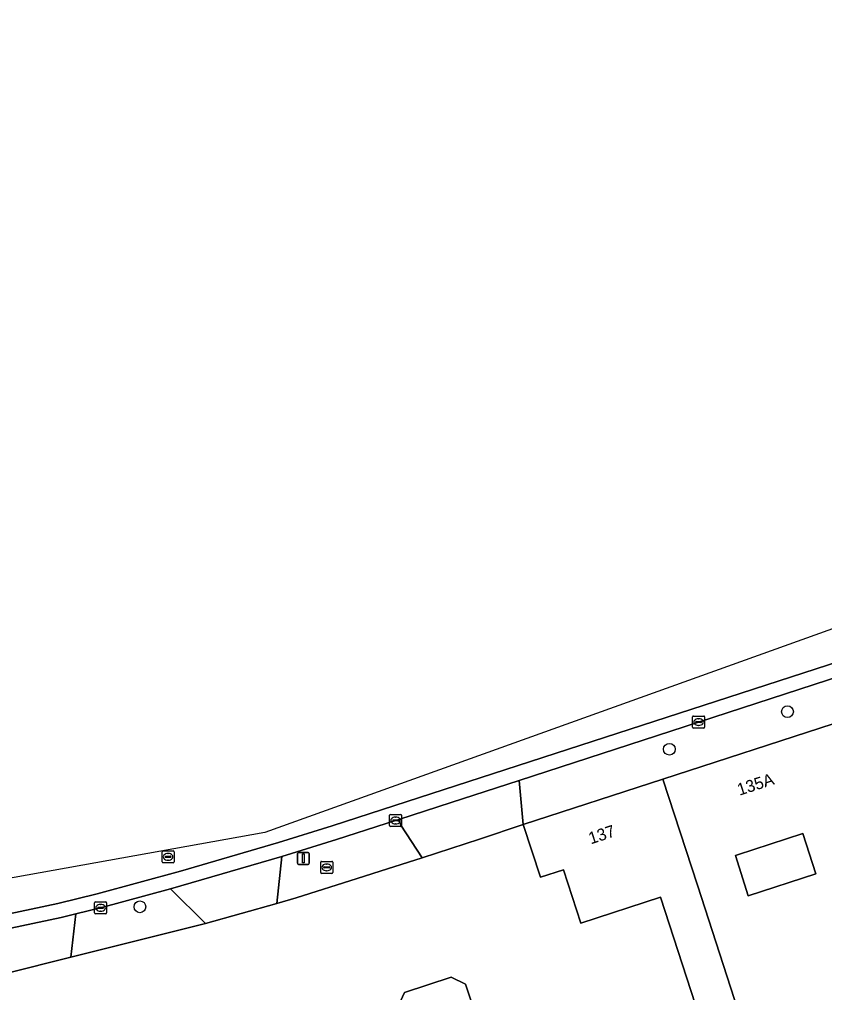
# Model space of a CAD drawing. Extents: x 157692 to 159674, y 381452 to 383291.
# Drawn here: x 159278.5 to 159345.6, y 382901.9 to 382983 of the extents above; entities that cross this region are included whole.
import ezdxf

# ---------------------------------------------------------------- set-up
doc = ezdxf.new("R2010")
doc.units = 0
for name, color, linetype in [('IMGEO_Boom', 7, 'Continuous'), ('IMGEO_Brandkraan', 7, 'Continuous'), ('IMGEO_Erf', 7, 'Continuous'), ('IMGEO_Kolk', 7, 'Continuous'), ('IMGEO_Lichtmast', 7, 'Continuous'), ('IMGEO_Pand', 7, 'Continuous'), ('IMGEO_Pand_nummerreeks', 7, 'Continuous'), ('IMGEO_Rijbaan_lokaal_gesloten', 7, 'Continuous'), ('IMGEO_Rioolput', 7, 'Continuous'), ('IMGEO_Terreindeel_open', 7, 'Continuous'), ('IMGEO_Voetpad_open', 7, 'Continuous')]:
    doc.layers.add(name, color=color, linetype=linetype)

msp = doc.modelspace()

# ---------------------------------------------------------------- linework, layer by layer
at = {"layer": 'IMGEO_Boom'}
for centre in [(159342.468, 382925.317), (159332.641, 382922.193), (159288.565, 382909.072)]:
    msp.add_circle(centre, 0.489, dxfattribs=at)
at = {"layer": 'IMGEO_Brandkraan'}
for p, q in [((159303.689, 382912.854), (159304.541, 382912.854)), ((159303.614, 382911.928), (159303.614, 382912.78)), ((159303.873, 382912.348), (159303.873, 382912.36)), ((159304.311, 382912.311), (159303.913, 382912.311)), ((159303.916, 382912.397), (159304.314, 382912.397)), ((159304.125, 382912.074), (159304.1, 382912.074)), ((159304.102, 382912.634), (159304.127, 382912.634)), ((159304.357, 382912.36), (159304.357, 382912.348)), ((159304.615, 382912.78), (159304.615, 382911.928)), ((159304.541, 382911.854), (159303.689, 382911.854))]:
    msp.add_line(p, q, dxfattribs=at)
for points in [[(159303.689, 382912.854), (159304.541, 382912.854)], [(159303.614, 382911.928), (159303.614, 382912.78)], [(159304.615, 382912.78), (159304.615, 382911.928)], [(159304.541, 382911.854), (159303.689, 382911.854)]]:
    msp.add_lwpolyline(points, dxfattribs=at)
for centre, radius, start, end in [((159303.691, 382912.778), 0.0765, 91.55205, 178.44795), ((159303.691, 382912.778), 0.0765, 91.55205, 178.44795), ((159304.539, 382912.778), 0.0765, 1.55205, 88.44795), ((159304.539, 382912.778), 0.0765, 1.55205, 88.44795), ((159303.913, 382912.357), 0.0403, 85.87752, 175.75265), ((159303.91, 382912.347), 0.0366, 178.93798, 274.71019), ((159304.314, 382912.354), 0.043, 264.86636, 352.45326), ((159304.318, 382912.359), 0.0386, 1.73085, 96.63898), ((159303.691, 382911.93), 0.0765, 181.55205, 268.44795), ((159303.691, 382911.93), 0.0765, 181.55205, 268.44795), ((159304.539, 382911.93), 0.0765, 271.55205, 358.44795), ((159304.539, 382911.93), 0.0765, 271.55205, 358.44795)]:
    msp.add_arc(centre, radius, start, end, dxfattribs=at)
for centre, major_axis, ratio, start_param, end_param in [((159304.101, 382912.354), (-0.387, 0.002), 0.722429, 4.712389, 7.853982), ((159304.126, 382912.354), (-0.39, 0.002), 0.717154, 1.570796, 4.712389)]:
    msp.add_ellipse(centre, major_axis=major_axis, ratio=ratio, start_param=start_param, end_param=end_param, dxfattribs=at)
at = {"layer": 'IMGEO_Erf'}
for points in [[(159334.811, 382900.896), (159331.894, 382909.875), (159325.259, 382907.72), (159323.82, 382912.148), (159321.906, 382911.526), (159320.478, 382915.92), (159316.836, 382914.697), (159312.053, 382913.157), (159309.172, 382912.229), (159306.66, 382911.428), (159301.579, 382909.807), (159299.958, 382909.349), (159294.025, 382907.673), (159282.824, 382904.869), (159277.42, 382903.527)], [(159310.055, 382900.798), (159310.594, 382901.937), (159314.471, 382903.211), (159315.672, 382902.622), (159317.569, 382896.851)]]:
    msp.add_lwpolyline(points, dxfattribs=at)
at = {"layer": 'IMGEO_Kolk'}
for p, q in [((159334.573, 382924.027), (159334.573, 382924.879)), ((159334.648, 382924.953), (159335.5, 382924.953)), ((159334.832, 382924.447), (159334.832, 382924.459)), ((159335.27, 382924.41), (159334.872, 382924.41)), ((159334.875, 382924.496), (159335.273, 382924.496)), ((159335.084, 382924.173), (159335.059, 382924.173)), ((159335.061, 382924.733), (159335.086, 382924.733)), ((159335.316, 382924.459), (159335.316, 382924.447)), ((159335.574, 382924.879), (159335.574, 382924.027)), ((159335.5, 382923.953), (159334.648, 382923.953)), ((159309.351, 382915.836), (159309.351, 382916.688)), ((159309.426, 382916.762), (159310.278, 382916.762)), ((159309.61, 382916.256), (159309.61, 382916.268)), ((159310.048, 382916.219), (159309.65, 382916.219)), ((159309.653, 382916.305), (159310.051, 382916.305)), ((159309.839, 382916.542), (159309.864, 382916.542)), ((159310.094, 382916.268), (159310.094, 382916.256)), ((159310.352, 382916.688), (159310.352, 382915.836)), ((159310.278, 382915.762), (159309.426, 382915.762)), ((159309.862, 382915.982), (159309.837, 382915.982)), ((159284.794, 382908.561), (159284.794, 382909.413)), ((159284.869, 382909.487), (159285.721, 382909.487)), ((159285.053, 382908.981), (159285.053, 382908.993)), ((159285.491, 382908.944), (159285.093, 382908.944)), ((159285.096, 382909.03), (159285.494, 382909.03)), ((159285.282, 382909.267), (159285.307, 382909.267)), ((159285.537, 382908.993), (159285.537, 382908.981)), ((159285.795, 382909.413), (159285.795, 382908.561)), ((159285.721, 382908.487), (159284.869, 382908.487)), ((159285.305, 382908.707), (159285.28, 382908.707))]:
    msp.add_line(p, q, dxfattribs=at)
for points in [[(159334.573, 382924.027), (159334.573, 382924.879)], [(159334.648, 382924.953), (159335.5, 382924.953)], [(159335.574, 382924.879), (159335.574, 382924.027)], [(159335.5, 382923.953), (159334.648, 382923.953)], [(159309.351, 382915.836), (159309.351, 382916.688)], [(159309.426, 382916.762), (159310.278, 382916.762)], [(159310.352, 382916.688), (159310.352, 382915.836)], [(159310.278, 382915.762), (159309.426, 382915.762)], [(159284.794, 382908.561), (159284.794, 382909.413)], [(159284.869, 382909.487), (159285.721, 382909.487)], [(159285.795, 382909.413), (159285.795, 382908.561)], [(159285.721, 382908.487), (159284.869, 382908.487)]]:
    msp.add_lwpolyline(points, dxfattribs=at)
for centre, radius, start, end in [((159334.65, 382924.877), 0.0765, 91.55205, 178.44795), ((159334.65, 382924.877), 0.0765, 91.55205, 178.44795), ((159334.872, 382924.456), 0.0403, 85.87752, 175.75265), ((159334.869, 382924.446), 0.0366, 178.93798, 274.71019), ((159335.273, 382924.453), 0.043, 264.86636, 352.45326), ((159335.277, 382924.458), 0.0386, 1.73085, 96.63898), ((159335.498, 382924.877), 0.0765, 1.55205, 88.44795), ((159335.498, 382924.877), 0.0765, 1.55205, 88.44795), ((159334.65, 382924.029), 0.0765, 181.55205, 268.44795), ((159334.65, 382924.029), 0.0765, 181.55205, 268.44795), ((159335.498, 382924.029), 0.0765, 271.55205, 358.44795), ((159335.498, 382924.029), 0.0765, 271.55205, 358.44795), ((159309.428, 382916.686), 0.0765, 91.55205, 178.44795), ((159309.428, 382916.686), 0.0765, 91.55205, 178.44795), ((159309.65, 382916.265), 0.0403, 85.87752, 175.75265), ((159309.647, 382916.255), 0.0366, 178.93798, 274.71019), ((159310.051, 382916.262), 0.043, 264.86636, 352.45326), ((159310.055, 382916.267), 0.0386, 1.73085, 96.63898), ((159310.276, 382916.686), 0.0765, 1.55205, 88.44795), ((159310.276, 382916.686), 0.0765, 1.55205, 88.44795), ((159309.428, 382915.838), 0.0765, 181.55205, 268.44795), ((159309.428, 382915.838), 0.0765, 181.55205, 268.44795), ((159310.276, 382915.838), 0.0765, 271.55205, 358.44795), ((159310.276, 382915.838), 0.0765, 271.55205, 358.44795), ((159284.871, 382909.411), 0.0765, 91.55205, 178.44795), ((159284.871, 382909.411), 0.0765, 91.55205, 178.44795), ((159285.093, 382908.99), 0.0403, 85.87752, 175.75265), ((159285.09, 382908.98), 0.0366, 178.93798, 274.71019), ((159285.494, 382908.987), 0.043, 264.86636, 352.45326), ((159285.498, 382908.992), 0.0386, 1.73085, 96.63898), ((159285.719, 382909.411), 0.0765, 1.55205, 88.44795), ((159285.719, 382909.411), 0.0765, 1.55205, 88.44795), ((159284.871, 382908.563), 0.0765, 181.55205, 268.44795), ((159284.871, 382908.563), 0.0765, 181.55205, 268.44795), ((159285.719, 382908.563), 0.0765, 271.55205, 358.44795), ((159285.719, 382908.563), 0.0765, 271.55205, 358.44795)]:
    msp.add_arc(centre, radius, start, end, dxfattribs=at)
for centre, major_axis, ratio, start_param, end_param in [((159335.06, 382924.453), (-0.387, 0.002), 0.722429, 4.712389, 7.853982), ((159335.085, 382924.453), (-0.39, 0.002), 0.717154, 1.570796, 4.712389), ((159309.838, 382916.262), (-0.387, 0.002), 0.722429, 4.712389, 7.853982), ((159309.863, 382916.262), (-0.39, 0.002), 0.717154, 1.570796, 4.712389), ((159285.281, 382908.987), (-0.387, 0.002), 0.722429, 4.712389, 7.853982), ((159285.306, 382908.987), (-0.39, 0.002), 0.717154, 1.570796, 4.712389)]:
    msp.add_ellipse(centre, major_axis=major_axis, ratio=ratio, start_param=start_param, end_param=end_param, dxfattribs=at)
at = {"layer": 'IMGEO_Lichtmast'}
for p, q in [((159301.671, 382912.696), (159301.671, 382913.496)), ((159301.671, 382913.496), (159301.671, 382912.696)), ((159301.771, 382913.596), (159302.561, 382913.596)), ((159302.561, 382913.596), (159301.771, 382913.596)), ((159302.661, 382913.496), (159302.661, 382912.696)), ((159302.661, 382912.696), (159302.661, 382913.496)), ((159302.561, 382912.596), (159301.771, 382912.596)), ((159301.771, 382912.596), (159302.561, 382912.596))]:
    msp.add_line(p, q, dxfattribs=at)
msp.add_lwpolyline([(159302.091, 382913.471), (159302.241, 382913.471), (159302.241, 382912.721), (159302.091, 382912.721), (159302.091, 382913.471)], dxfattribs=at)
for centre, start, end in [((159301.771, 382913.496), 90, 180), ((159301.771, 382913.496), 90, 180), ((159302.561, 382913.496), 0, 90), ((159302.561, 382913.496), 360, 90), ((159301.771, 382912.696), 180, 270), ((159301.771, 382912.696), 180, 270), ((159302.561, 382912.696), 270, 0), ((159302.561, 382912.696), 270, 0)]:
    msp.add_arc(centre, 0.1, start, end, dxfattribs=at)
at = {"layer": 'IMGEO_Pand'}
for points in [[(159346.276, 382924.301), (159332.098, 382919.695), (159334.968, 382910.882), (159338.969, 382898.531), (159350.775, 382862.572), (159364.861, 382866.995)], [(159321.906, 382911.526), (159323.82, 382912.148), (159325.259, 382907.72), (159331.894, 382909.875), (159334.811, 382900.896), (159328.561, 382898.865), (159327.254, 382898.44), (159328.082, 382895.891), (159328.257, 382895.352), (159333.517, 382897.061), (159333.611, 382896.772), (159338.969, 382898.531), (159334.968, 382910.882), (159332.098, 382919.695), (159320.478, 382915.92)], [(159338.154, 382913.349), (159338.315, 382913.401), (159343.744, 382915.165), (159344.829, 382911.824), (159339.198, 382909.995)], [(159321.512, 382898.147), (159317.569, 382896.851), (159315.672, 382902.622), (159314.471, 382903.211), (159310.594, 382901.937), (159310.055, 382900.798), (159319.552, 382872.076), (159329.214, 382875.215)]]:
    msp.add_lwpolyline(points, close=True, dxfattribs=at)
at = {"layer": 'IMGEO_Rijbaan_lokaal_gesloten'}
for points in [[(159490.342, 382975.324), (159487.584, 382982.952), (159298.955, 382915.255), (159235.574, 382903.887), (159182.177, 382904.717)], [(159182.177, 382904.717), (159182.177, 382904.717), (159181.882, 382901.605), (159187.215, 382901.109), (159192.99, 382900.695), (159199.519, 382900.374), (159202.896, 382900.358), (159207.891, 382900.486), (159213.944, 382900.757), (159228.238, 382901.592), (159238.876, 382902.432), (159249.93, 382903.657), (159264.009, 382905.712), (159267.856, 382906.411), (159281.746, 382909.36), (159284.996, 382910.149), (159291.943, 382912.032), (159300.113, 382914.423), (159304.58, 382915.812), (159393.282, 382944.582), (159407.967, 382949.622), (159419.048, 382954.586), (159419.031, 382955.017)], [(159393.282, 382944.582), (159304.58, 382915.812), (159300.113, 382914.423), (159291.943, 382912.032), (159284.996, 382910.149), (159281.746, 382909.36), (159267.856, 382906.411)], [(159269.267, 382905.483), (159282.012, 382908.19), (159283.247, 382908.49), (159285.295, 382908.988), (159291.107, 382910.563), (159300.375, 382913.249), (159304.943, 382914.668), (159309.078, 382916.007), (159309.853, 382916.263), (159310.11, 382916.347), (159314.465, 382917.761), (159320.122, 382919.598), (159335.074, 382924.454), (159347.067, 382928.362)]]:
    msp.add_lwpolyline(points, dxfattribs=at)
at = {"layer": 'IMGEO_Rioolput'}
for p, q in [((159290.414, 382912.807), (159290.414, 382913.659)), ((159290.489, 382913.733), (159291.341, 382913.733)), ((159291.415, 382913.659), (159291.415, 382912.807)), ((159290.673, 382913.227), (159290.673, 382913.239)), ((159291.111, 382913.19), (159290.713, 382913.19)), ((159290.716, 382913.276), (159291.114, 382913.276)), ((159290.925, 382912.953), (159290.9, 382912.953)), ((159290.902, 382913.513), (159290.927, 382913.513)), ((159291.157, 382913.239), (159291.157, 382913.227)), ((159291.341, 382912.733), (159290.489, 382912.733))]:
    msp.add_line(p, q, dxfattribs=at)
for points in [[(159290.414, 382912.807), (159290.414, 382913.659)], [(159290.489, 382913.733), (159291.341, 382913.733)], [(159291.415, 382913.659), (159291.415, 382912.807)], [(159291.341, 382912.733), (159290.489, 382912.733)]]:
    msp.add_lwpolyline(points, dxfattribs=at)
for centre, radius, start, end in [((159290.491, 382913.657), 0.0765, 91.55205, 178.44795), ((159290.491, 382913.657), 0.0765, 91.55205, 178.44795), ((159291.339, 382913.657), 0.0765, 1.55205, 88.44795), ((159291.339, 382913.657), 0.0765, 1.55205, 88.44795), ((159290.713, 382913.236), 0.0403, 85.87752, 175.75265), ((159290.71, 382913.226), 0.0366, 178.93798, 274.71019), ((159291.114, 382913.233), 0.043, 264.86636, 352.45326), ((159291.118, 382913.238), 0.0386, 1.73085, 96.63898), ((159290.491, 382912.809), 0.0765, 181.55205, 268.44795), ((159290.491, 382912.809), 0.0765, 181.55205, 268.44795), ((159291.339, 382912.809), 0.0765, 271.55205, 358.44795), ((159291.339, 382912.809), 0.0765, 271.55205, 358.44795)]:
    msp.add_arc(centre, radius, start, end, dxfattribs=at)
for centre, major_axis, ratio, start_param, end_param in [((159290.901, 382913.233), (-0.387, 0.002), 0.722429, 4.712389, 7.853982), ((159290.926, 382913.233), (-0.39, 0.002), 0.717154, 1.570796, 4.712389)]:
    msp.add_ellipse(centre, major_axis=major_axis, ratio=ratio, start_param=start_param, end_param=end_param, dxfattribs=at)
at = {"layer": 'IMGEO_Terreindeel_open'}
msp.add_lwpolyline([(159338.154, 382913.349), (159339.198, 382909.995), (159344.829, 382911.824), (159343.744, 382915.165), (159338.315, 382913.401)], close=True, dxfattribs=at)
at = {"layer": 'IMGEO_Voetpad_open'}
for points in [[(159353.547, 382930.474), (159347.067, 382928.362), (159335.074, 382924.454), (159320.122, 382919.598), (159320.478, 382915.92), (159332.098, 382919.695), (159346.276, 382924.301), (159348.177, 382924.919), (159358.994, 382928.433), (159357.842, 382931.852)], [(159320.122, 382919.598), (159314.465, 382917.761), (159310.11, 382916.347), (159310.29, 382915.866), (159312.053, 382913.157), (159316.836, 382914.697), (159320.478, 382915.92)], [(159312.053, 382913.157), (159310.29, 382915.866), (159310.11, 382916.347), (159309.853, 382916.263), (159309.078, 382916.007), (159304.943, 382914.668), (159300.375, 382913.249), (159299.958, 382909.349), (159301.579, 382909.807), (159306.66, 382911.428), (159309.172, 382912.229)], [(159300.375, 382913.249), (159291.107, 382910.563), (159294.025, 382907.673), (159299.958, 382909.349)], [(159291.107, 382910.563), (159285.295, 382908.988), (159283.247, 382908.49), (159282.824, 382904.869), (159294.025, 382907.673)], [(159282.824, 382904.869), (159283.247, 382908.49), (159282.012, 382908.19), (159269.267, 382905.483), (159271.831, 382902.446), (159277.42, 382903.527)]]:
    msp.add_lwpolyline(points, close=True, dxfattribs=at)

# ---------------------------------------------------------------- texts
at = {"layer": 'IMGEO_Pand_nummerreeks'}
for s, rotation, p in [('135A', 17.9966, (159338.472, 382918.317)), ('137', 18.21991, (159326.098, 382914.267))]:
    msp.add_text(s, height=1, rotation=rotation, dxfattribs=at).set_placement(p)

doc.saveas('drawing.dxf')
